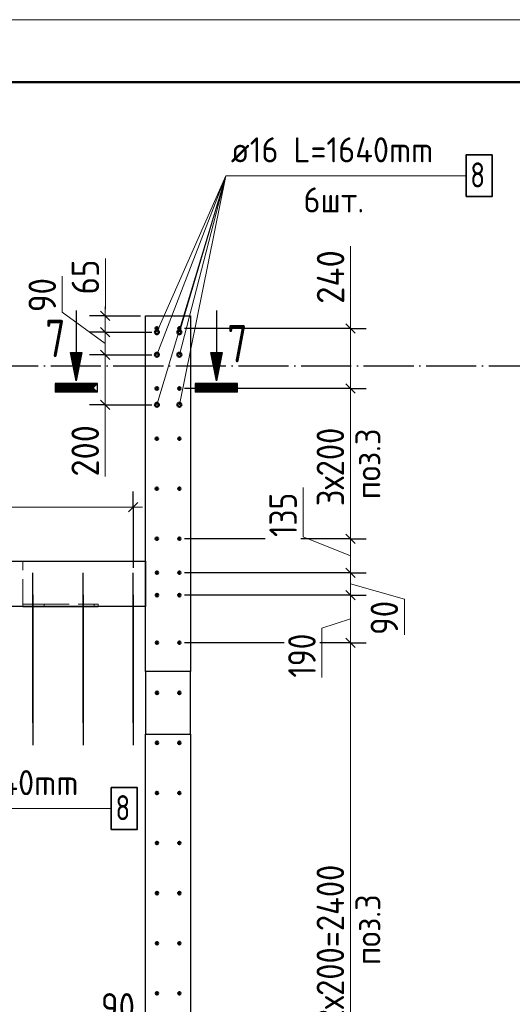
# Model space of a CAD drawing. Header units: millimetres. Extents: x -49773 to 2322955, y -3321 to 58485.
# Tile 393 of 580: x 1489723 to 1493660, y 31404 to 39268. Entities that reach past the tile are written whole.
import ezdxf

# ---------------------------------------------------------------- set-up
doc = ezdxf.new("R2010")
doc.units = ezdxf.units.MM
for name, pattern in [('______11', [500, 400, -50, 0, -50]), ('______2', [270, 200, -70]), ('______5', [1100, 800, -100, 100, -100])]:
    doc.linetypes.add(name, pattern=pattern)
for name, color, linetype, lineweight in [('Standard', 7, 'Continuous', 25), ('Арм.стержн. вертикальными 1', 22, 'Continuous', 35), ('Размерная линия_ общее', 7, 'Continuous', 13), ('Стена_ общее', 7, 'Continuous', 35), ('Стена_ Сборный элемент', 7, 'Continuous', 35)]:
    doc.layers.add(name, color=color, linetype=linetype, lineweight=lineweight)
doc.layers.add('Арм.стержн. вертикальными 2', color=7, linetype='Continuous', lineweight=35, true_color=0x006e00)
doc.layers.add('Осевая линия_ общее', color=7, linetype='______5', lineweight=13, true_color=0xa0a0a0)
doc.styles.add('ISOCPEUR', font='txt')

msp = doc.modelspace()

# ---------------------------------------------------------------- linework, layer by layer
at = {"layer": 'Standard', "color": 7, "linetype": 'Continuous', "lineweight": -3, "transparency": 33554687}
for p, q in [((1490175.2, 36946.1), (1490175.2, 36608.6)), ((1491295.2, 36946.1), (1491295.2, 36608.6)), ((1490217.5, 36606.4), (1490132.9, 36606.4)), ((1490132.9, 36606.4), (1490175.2, 36395.1)), ((1490214.8, 36604.1), (1490135.6, 36604.1)), ((1490135.6, 36604.1), (1490175.2, 36406.6)), ((1490211.8, 36601.9), (1490138.5, 36601.9)), ((1490138.5, 36601.9), (1490175.2, 36418.1)), ((1490209.1, 36599.6), (1490141.2, 36599.6)), ((1490141.2, 36599.6), (1490175.2, 36429.5)), ((1490206.4, 36597.4), (1490143.9, 36597.4)), ((1490143.9, 36597.4), (1490175.2, 36441)), ((1490203.7, 36595.1), (1490146.6, 36595.1)), ((1490146.6, 36595.1), (1490175.2, 36452.5)), ((1490201, 36592.9), (1490149.3, 36592.9)), ((1490149.3, 36592.9), (1490175.2, 36464)), ((1490198.1, 36590.6), (1490152.2, 36590.6)), ((1490152.2, 36590.6), (1490175.2, 36475.4)), ((1490195.4, 36588.4), (1490154.9, 36588.4)), ((1490154.9, 36588.4), (1490175.2, 36486.9)), ((1490192.7, 36586.1), (1490157.6, 36586.1)), ((1490157.6, 36586.1), (1490175.2, 36498.4)), ((1490190, 36583.9), (1490160.3, 36583.9)), ((1490160.3, 36583.9), (1490175.2, 36509.9)), ((1490187.3, 36581.6), (1490163, 36581.6)), ((1490163, 36581.6), (1490175.2, 36521.3)), ((1490184.4, 36579.4), (1490165.9, 36579.4)), ((1490165.9, 36579.4), (1490175.2, 36532.8)), ((1490181.7, 36577.1), (1490168.6, 36577.1)), ((1490168.6, 36577.1), (1490175.2, 36544.3)), ((1490179, 36574.9), (1490171.3, 36574.9)), ((1490171.3, 36574.9), (1490175.2, 36555.8)), ((1490176.3, 36572.6), (1490174, 36572.6)), ((1490174, 36572.6), (1490175.2, 36567.2)), ((1490175.2, 36395.1), (1490217.5, 36606.4)), ((1490175.2, 36406.6), (1490214.8, 36604.1)), ((1490175.2, 36418.1), (1490211.8, 36601.9)), ((1490175.2, 36429.5), (1490209.1, 36599.6)), ((1490175.2, 36441), (1490206.4, 36597.4)), ((1490175.2, 36452.5), (1490203.7, 36595.1)), ((1490175.2, 36464), (1490201, 36592.9)), ((1490175.2, 36475.4), (1490198.1, 36590.6)), ((1490175.2, 36486.9), (1490195.4, 36588.4)), ((1490175.2, 36498.4), (1490192.7, 36586.1)), ((1490175.2, 36509.9), (1490190, 36583.9)), ((1490175.2, 36521.3), (1490187.3, 36581.6)), ((1490175.2, 36532.8), (1490184.4, 36579.4)), ((1490175.2, 36544.3), (1490181.7, 36577.1)), ((1490175.2, 36555.8), (1490179, 36574.9)), ((1490175.2, 36567.2), (1490176.3, 36572.6)), ((1491337.5, 36606.4), (1491252.9, 36606.4)), ((1491252.9, 36606.4), (1491295.2, 36395.1)), ((1491334.8, 36604.1), (1491255.6, 36604.1)), ((1491255.6, 36604.1), (1491295.2, 36406.6)), ((1491331.8, 36601.9), (1491258.5, 36601.9)), ((1491258.5, 36601.9), (1491295.2, 36418.1)), ((1491329.1, 36599.6), (1491261.2, 36599.6)), ((1491261.2, 36599.6), (1491295.2, 36429.5)), ((1491326.4, 36597.4), (1491263.9, 36597.4)), ((1491263.9, 36597.4), (1491295.2, 36441)), ((1491323.7, 36595.1), (1491266.6, 36595.1)), ((1491266.6, 36595.1), (1491295.2, 36452.5)), ((1491321, 36592.9), (1491269.3, 36592.9)), ((1491269.3, 36592.9), (1491295.2, 36464)), ((1491318.1, 36590.6), (1491272.2, 36590.6)), ((1491272.2, 36590.6), (1491295.2, 36475.4)), ((1491315.4, 36588.4), (1491274.9, 36588.4)), ((1491274.9, 36588.4), (1491295.2, 36486.9)), ((1491312.7, 36586.1), (1491277.6, 36586.1)), ((1491277.6, 36586.1), (1491295.2, 36498.4)), ((1491310, 36583.9), (1491280.3, 36583.9)), ((1491280.3, 36583.9), (1491295.2, 36509.9)), ((1491307.3, 36581.6), (1491283, 36581.6)), ((1491283, 36581.6), (1491295.2, 36521.3)), ((1491304.4, 36579.4), (1491285.9, 36579.4)), ((1491285.9, 36579.4), (1491295.2, 36532.8)), ((1491301.7, 36577.1), (1491288.6, 36577.1)), ((1491288.6, 36577.1), (1491295.2, 36544.3)), ((1491299, 36574.9), (1491291.3, 36574.9)), ((1491291.3, 36574.9), (1491295.2, 36555.8)), ((1491296.3, 36572.6), (1491294, 36572.6)), ((1491294, 36572.6), (1491295.2, 36567.2)), ((1491295.2, 36395.1), (1491337.5, 36606.4)), ((1491295.2, 36406.6), (1491334.8, 36604.1)), ((1491295.2, 36418.1), (1491331.8, 36601.9)), ((1491295.2, 36429.5), (1491329.1, 36599.6)), ((1491295.2, 36441), (1491326.4, 36597.4)), ((1491295.2, 36452.5), (1491323.7, 36595.1)), ((1491295.2, 36464), (1491321, 36592.9)), ((1491295.2, 36475.4), (1491318.1, 36590.6)), ((1491295.2, 36486.9), (1491315.4, 36588.4)), ((1491295.2, 36498.4), (1491312.7, 36586.1)), ((1491295.2, 36509.9), (1491310, 36583.9)), ((1491295.2, 36521.3), (1491307.3, 36581.6)), ((1491295.2, 36532.8), (1491304.4, 36579.4)), ((1491295.2, 36544.3), (1491301.7, 36577.1)), ((1491295.2, 36555.8), (1491299, 36574.9)), ((1491295.2, 36567.2), (1491296.3, 36572.6)), ((1490008.7, 36295.9), (1490008.7, 36358.9)), ((1490008.7, 36358.9), (1490341.7, 36358.9)), ((1490010.9, 36298.1), (1490010.9, 36356.6)), ((1490010.9, 36356.6), (1490339.4, 36356.6)), ((1490013.2, 36300.4), (1490013.2, 36354.4)), ((1490013.2, 36354.4), (1490337.2, 36354.4)), ((1490015.4, 36302.6), (1490015.4, 36352.1)), ((1490015.4, 36352.1), (1490334.9, 36352.1)), ((1490017.7, 36304.9), (1490017.7, 36349.9)), ((1490017.7, 36349.9), (1490332.7, 36349.9)), ((1490019.9, 36307.1), (1490019.9, 36347.6)), ((1490019.9, 36347.6), (1490330.4, 36347.6)), ((1490022.2, 36309.4), (1490022.2, 36345.4)), ((1490022.2, 36345.4), (1490328.2, 36345.4)), ((1490024.4, 36311.6), (1490024.4, 36343.1)), ((1490024.4, 36343.1), (1490325.9, 36343.1)), ((1490026.7, 36313.9), (1490026.7, 36340.9)), ((1490026.7, 36340.9), (1490323.7, 36340.9)), ((1490028.9, 36316.1), (1490028.9, 36338.6)), ((1490028.9, 36338.6), (1490321.4, 36338.6)), ((1490031.2, 36318.4), (1490031.2, 36336.4)), ((1490031.2, 36336.4), (1490319.2, 36336.4)), ((1490033.4, 36320.6), (1490033.4, 36334.1)), ((1490033.4, 36334.1), (1490316.9, 36334.1)), ((1490035.7, 36322.9), (1490035.7, 36331.9)), ((1490035.7, 36331.9), (1490314.7, 36331.9)), ((1490037.9, 36325.1), (1490037.9, 36329.6)), ((1490037.9, 36329.6), (1490312.4, 36329.6)), ((1490307.9, 36329.6), (1490042.4, 36329.6)), ((1490305.7, 36331.9), (1490044.7, 36331.9)), ((1490303.4, 36334.1), (1490046.9, 36334.1)), ((1490301.2, 36336.4), (1490049.2, 36336.4)), ((1490298.9, 36338.6), (1490051.4, 36338.6)), ((1491128.7, 36295.9), (1491128.7, 36358.9)), ((1491128.7, 36358.9), (1491461.7, 36358.9)), ((1491130.9, 36298.1), (1491130.9, 36356.6)), ((1491130.9, 36356.6), (1491459.4, 36356.6)), ((1491133.2, 36300.4), (1491133.2, 36354.4)), ((1491133.2, 36354.4), (1491457.2, 36354.4)), ((1491135.4, 36302.6), (1491135.4, 36352.1)), ((1491135.4, 36352.1), (1491454.9, 36352.1)), ((1491137.7, 36304.9), (1491137.7, 36349.9)), ((1491137.7, 36349.9), (1491452.7, 36349.9)), ((1491139.9, 36307.1), (1491139.9, 36347.6)), ((1491139.9, 36347.6), (1491450.4, 36347.6)), ((1491142.2, 36309.4), (1491142.2, 36345.4)), ((1491142.2, 36345.4), (1491448.2, 36345.4)), ((1491144.4, 36311.6), (1491144.4, 36343.1)), ((1491144.4, 36343.1), (1491445.9, 36343.1)), ((1491146.7, 36313.9), (1491146.7, 36340.9)), ((1491146.7, 36340.9), (1491443.7, 36340.9)), ((1491148.9, 36316.1), (1491148.9, 36338.6)), ((1491148.9, 36338.6), (1491441.4, 36338.6)), ((1491151.2, 36318.4), (1491151.2, 36336.4)), ((1491151.2, 36336.4), (1491439.2, 36336.4)), ((1491153.4, 36320.6), (1491153.4, 36334.1)), ((1491153.4, 36334.1), (1491436.9, 36334.1)), ((1491155.7, 36322.9), (1491155.7, 36331.9)), ((1491155.7, 36331.9), (1491434.7, 36331.9)), ((1491157.9, 36325.1), (1491157.9, 36329.6)), ((1491157.9, 36329.6), (1491432.4, 36329.6)), ((1491427.9, 36329.6), (1491162.4, 36329.6)), ((1491425.7, 36331.9), (1491164.7, 36331.9)), ((1491423.4, 36334.1), (1491166.9, 36334.1)), ((1491421.2, 36336.4), (1491169.2, 36336.4)), ((1491418.9, 36338.6), (1491171.4, 36338.6)), ((1491432.4, 36329.6), (1491432.4, 36325.1)), ((1491434.7, 36331.9), (1491434.7, 36322.9)), ((1491436.9, 36334.1), (1491436.9, 36320.6)), ((1491439.2, 36336.4), (1491439.2, 36318.4)), ((1491441.4, 36338.6), (1491441.4, 36316.1)), ((1491443.7, 36340.9), (1491443.7, 36313.9)), ((1491445.9, 36343.1), (1491445.9, 36311.6)), ((1491448.2, 36345.4), (1491448.2, 36309.4)), ((1491450.4, 36347.6), (1491450.4, 36307.1)), ((1491452.7, 36349.9), (1491452.7, 36304.9)), ((1491454.9, 36352.1), (1491454.9, 36302.6)), ((1491457.2, 36354.4), (1491457.2, 36300.4)), ((1491459.4, 36356.6), (1491459.4, 36298.1)), ((1491461.7, 36358.9), (1491461.7, 36295.9)), ((1490343.9, 36293.6), (1490006.4, 36293.6)), ((1490341.7, 36295.9), (1490008.7, 36295.9)), ((1490339.4, 36298.1), (1490010.9, 36298.1)), ((1490337.2, 36300.4), (1490013.2, 36300.4)), ((1490334.9, 36302.6), (1490015.4, 36302.6)), ((1490332.7, 36304.9), (1490017.7, 36304.9)), ((1490330.4, 36307.1), (1490019.9, 36307.1)), ((1490328.2, 36309.4), (1490022.2, 36309.4)), ((1490325.9, 36311.6), (1490024.4, 36311.6)), ((1490323.7, 36313.9), (1490026.7, 36313.9)), ((1490321.4, 36316.1), (1490028.9, 36316.1)), ((1490319.2, 36318.4), (1490031.2, 36318.4)), ((1490316.9, 36320.6), (1490033.4, 36320.6)), ((1490314.7, 36322.9), (1490035.7, 36322.9)), ((1490312.4, 36325.1), (1490037.9, 36325.1)), ((1490310.2, 36327.4), (1490040.2, 36327.4)), ((1490040.2, 36327.4), (1490310.2, 36327.4)), ((1490042.4, 36325.1), (1490307.9, 36325.1)), ((1490044.7, 36322.9), (1490305.7, 36322.9)), ((1490046.9, 36320.6), (1490303.4, 36320.6)), ((1490049.2, 36318.4), (1490301.2, 36318.4)), ((1490051.4, 36316.1), (1490298.9, 36316.1)), ((1491463.9, 36293.6), (1491126.4, 36293.6)), ((1491461.7, 36295.9), (1491128.7, 36295.9)), ((1491459.4, 36298.1), (1491130.9, 36298.1)), ((1491457.2, 36300.4), (1491133.2, 36300.4)), ((1491454.9, 36302.6), (1491135.4, 36302.6)), ((1491452.7, 36304.9), (1491137.7, 36304.9)), ((1491450.4, 36307.1), (1491139.9, 36307.1)), ((1491448.2, 36309.4), (1491142.2, 36309.4)), ((1491445.9, 36311.6), (1491144.4, 36311.6)), ((1491443.7, 36313.9), (1491146.7, 36313.9)), ((1491441.4, 36316.1), (1491148.9, 36316.1)), ((1491439.2, 36318.4), (1491151.2, 36318.4)), ((1491436.9, 36320.6), (1491153.4, 36320.6)), ((1491434.7, 36322.9), (1491155.7, 36322.9)), ((1491432.4, 36325.1), (1491157.9, 36325.1)), ((1491430.2, 36327.4), (1491160.2, 36327.4)), ((1491160.2, 36327.4), (1491430.2, 36327.4)), ((1491162.4, 36325.1), (1491427.9, 36325.1)), ((1491164.7, 36322.9), (1491425.7, 36322.9)), ((1491166.9, 36320.6), (1491423.4, 36320.6)), ((1491169.2, 36318.4), (1491421.2, 36318.4)), ((1491171.4, 36316.1), (1491418.9, 36316.1)), ((1491430.2, 36327.4), (1491430.2, 36327.4))]:
    msp.add_line(p, q, dxfattribs=at)
at = {"layer": 'Standard', "color": 7, "linetype": 'Continuous', "lineweight": 13, "transparency": 33554687}
msp.add_lwpolyline([(1450162.1, -2732.2), (1509562.1, -2732.2), (1509562.1, 39267.8), (1450162.1, 39267.8), (1450162.1, -2732.2)], close=True, dxfattribs=at)
at = {"layer": 'Standard', "color": 7, "linetype": 'Continuous', "lineweight": 50, "transparency": 33554687}
msp.add_lwpolyline([(1452162.1, 38767.8), (1509062.1, 38767.8), (1509062.1, -2232.2), (1452162.1, -2232.2), (1452162.1, 38767.8)], close=True, dxfattribs=at)
at = {"layer": 'Standard', "color": 7, "linetype": 'Continuous', "lineweight": -3, "transparency": 33554687}
for points in [[(1490175.2, 36608.6), (1490220.2, 36608.6), (1490175.2, 36383.6), (1490130.2, 36608.6), (1490175.2, 36608.6)], [(1491295.2, 36608.6), (1491340.2, 36608.6), (1491295.2, 36383.6), (1491250.2, 36608.6), (1491295.2, 36608.6)], [(1490343.9, 36293.6), (1490343.9, 36361.1), (1490006.4, 36361.1), (1490006.4, 36293.6)], [(1491463.9, 36293.6), (1491463.9, 36361.1), (1491126.4, 36361.1), (1491126.4, 36293.6)]]:
    msp.add_lwpolyline(points, dxfattribs=at)
at = {"layer": 'Арм.стержн. вертикальными 1', "color": 4, "linetype": 'Continuous', "lineweight": 25, "transparency": 33554687}
for p, q in [((1489829.5, 33651.3), (1489829.5, 34851.3)), ((1490229.5, 33651.3), (1490229.5, 34851.3)), ((1490629.5, 33651.3), (1490629.5, 34851.3)), ((1489829.5, 34673.3), (1489829.5, 33473.3)), ((1490229.5, 34673.3), (1490229.5, 33473.3)), ((1490629.5, 34673.3), (1490629.5, 33473.3))]:
    msp.add_line(p, q, dxfattribs=at)
at = {"layer": 'Арм.стержн. вертикальными 1', "color": 4, "linetype": 'Continuous', "lineweight": 50, "transparency": 33554687}
for centre in [(1490819.5, 36802.3), (1490999.5, 36802.3), (1490819.5, 36322.3), (1490999.5, 36322.3), (1490819.5, 35922.3), (1490999.5, 35922.3), (1490819.5, 35522.3), (1490999.5, 35522.3), (1490819.5, 35122.3), (1490999.5, 35122.3), (1490820.5, 34851.3), (1490999.5, 34851.3), (1490820.5, 34672.3), (1490999.5, 34672.3), (1490820.5, 34292.3), (1490999.5, 34292.3), (1490820.5, 33892.3), (1490999.5, 33892.3), (1490820.5, 33492.3), (1490999.5, 33492.3), (1490820.5, 33092.3), (1490999.5, 33092.3), (1490820.5, 32692.3), (1490999.5, 32692.3), (1490820.5, 32292.3), (1490999.5, 32292.3), (1490820.5, 31892.3), (1490999.5, 31892.3), (1490820.5, 31492.3), (1490999.5, 31492.3)]:
    msp.add_circle(centre, 10, dxfattribs=at)
at = {"layer": 'Арм.стержн. вертикальными 2', "color": 7, "linetype": 'Continuous', "lineweight": 13, "transparency": 33554687}
for p, q in [((1491371, 38021.5), (1490819.5, 36772.3)), ((1491371, 38021.5), (1490819.5, 36592.3)), ((1491371, 38021.5), (1490819.5, 36192.3)), ((1491371, 38021.5), (1490999.5, 36192.3)), ((1491371, 38021.5), (1490999.5, 36772.3)), ((1491371, 38021.5), (1490999.5, 36592.3)), ((1491371, 38021.5), (1493291, 38021.5)), ((1488535.4, 32968.1), (1490455.4, 32968.1))]:
    msp.add_line(p, q, dxfattribs=at)
at = {"layer": 'Арм.стержн. вертикальными 2', "color": 7, "linetype": 'Continuous', "lineweight": 35, "transparency": 33554687}
for points in [[(1493291, 37854.9), (1493497.7, 37854.9), (1493497.7, 38188.2), (1493291, 38188.2), (1493291, 37854.9)], [(1490455.4, 32801.5), (1490662.1, 32801.5), (1490662.1, 33134.8), (1490455.4, 33134.8), (1490455.4, 32801.5)]]:
    msp.add_lwpolyline(points, dxfattribs=at)
at = {"layer": 'Арм.стержн. вертикальными 2', "color": 5, "linetype": 'Continuous', "lineweight": 50, "true_color": 0x1c1cff, "transparency": 33554687}
for centre in [(1490819.5, 36772.3), (1490999.5, 36772.3), (1490819.5, 36592.3), (1490999.5, 36592.3), (1490819.5, 36192.3), (1490999.5, 36192.3)]:
    msp.add_circle(centre, 16, dxfattribs=at)
at = {"layer": 'Осевая линия_ общее', "color": 253, "linetype": '______11', "lineweight": -3, "true_color": 0xa0a0a0, "transparency": 33554687}
msp.add_line((1480469.5, 36502.3), (1499232.5, 36502.3), dxfattribs=at)
at = {"layer": 'Размерная линия_ общее', "color": 7, "linetype": 'Continuous', "lineweight": 13, "transparency": 33554687}
for p, q in [((1492367.5, 36998.2), (1492367.5, 37460.2)), ((1490408.1, 37073.8), (1490408.1, 37359.8)), ((1490063.6, 36932.4), (1490063.6, 37218.4)), ((1490407.2, 36837.3), (1490408.1, 37073.8)), ((1490407.2, 36902.3), (1490407.2, 36977.3)), ((1492366, 36562.3), (1492367.5, 36998.2)), ((1490407.2, 36682.3), (1490063.6, 36932.4)), ((1490407.2, 36772.3), (1490407.2, 36902.3)), ((1492366, 36802.3), (1492366, 36877.3)), ((1492366, 36322.3), (1492366, 36802.3)), ((1490407.2, 36592.3), (1490407.2, 36772.3)), ((1490407.2, 36192.3), (1490407.2, 36592.3)), ((1490407.2, 36392.3), (1490406.9, 36059)), ((1492366, 35122.3), (1492366, 36322.3)), ((1490407.2, 36192.3), (1490407.2, 36117.3)), ((1490406.9, 36059), (1490406.9, 35619)), ((1491988.1, 35136.9), (1491988.1, 35532.9)), ((1487429.5, 35375.7), (1490629.5, 35375.7)), ((1490629.5, 35375.7), (1490704.5, 35375.7)), ((1492366, 34986.8), (1491988.1, 35136.9)), ((1492366, 34851.3), (1492366, 35122.3)), ((1492366, 34672.2), (1492366, 34851.3)), ((1492366, 34761.7), (1492797.4, 34640.2)), ((1492366, 34292.3), (1492366, 34672.2)), ((1492797.4, 34640.2), (1492797.4, 34354.3)), ((1492366, 34482.2), (1492138.7, 34409.6)), ((1492138.7, 34409.6), (1492138.7, 34013.6)), ((1492366, 29492.3), (1492366, 34292.3))]:
    msp.add_line(p, q, dxfattribs=at)
at = {"layer": 'Размерная линия_ общее', "color": 253, "linetype": 'Continuous', "lineweight": -3, "true_color": 0xa0a0a0, "transparency": 33554687}
for p, q in [((1490407.2, 36902.3), (1490282.2, 36902.3)), ((1490407.2, 36902.3), (1490532.2, 36902.3)), ((1490407.2, 36902.3), (1490689.5, 36902.3)), ((1492366, 36802.3), (1492241, 36802.3)), ((1492366, 36802.3), (1492491, 36802.3)), ((1490407.2, 36772.3), (1490282.2, 36772.3)), ((1490407.2, 36772.3), (1490532.2, 36772.3)), ((1490407.2, 36772.3), (1490779.5, 36772.3)), ((1490407.2, 36592.3), (1490282.2, 36592.3)), ((1490407.2, 36592.3), (1490532.2, 36592.3)), ((1490407.2, 36592.3), (1490779.5, 36592.3)), ((1492366, 36322.3), (1492241, 36322.3)), ((1492366, 36322.3), (1492491, 36322.3)), ((1490407.2, 36192.3), (1490282.2, 36192.3)), ((1490407.2, 36192.3), (1490532.2, 36192.3)), ((1490407.2, 36192.3), (1490779.5, 36192.3)), ((1490629.5, 35375.7), (1490629.5, 35500.7)), ((1490629.5, 35375.7), (1490629.5, 35250.7)), ((1490629.5, 35375.7), (1490629.5, 34891.4)), ((1491685.1, 35122.3), (1491039.5, 35122.3)), ((1492366, 35122.3), (1492241, 35122.3)), ((1492366, 35122.3), (1492491, 35122.3)), ((1492366, 34851.3), (1492241, 34851.3)), ((1492366, 34851.3), (1492491, 34851.3)), ((1492366, 34672.2), (1492241, 34672.2)), ((1492366, 34672.2), (1492491, 34672.2)), ((1491835.7, 34292.3), (1491039.5, 34292.3)), ((1492366, 34292.3), (1492241, 34292.3)), ((1492366, 34292.3), (1492491, 34292.3))]:
    msp.add_line(p, q, dxfattribs=at)
at = {"layer": 'Размерная линия_ общее', "color": 7, "linetype": 'Continuous', "lineweight": 25, "transparency": 33554687}
for p, q in [((1490444.7, 36864.8), (1490369.7, 36939.8)), ((1490444.7, 36734.8), (1490369.7, 36809.8)), ((1492403.5, 36764.8), (1492328.5, 36839.8)), ((1490444.7, 36554.8), (1490369.7, 36629.8)), ((1492403.5, 36284.8), (1492328.5, 36359.8)), ((1490444.7, 36154.8), (1490369.7, 36229.8)), ((1490592, 35338.2), (1490667, 35413.2)), ((1492403.5, 35084.8), (1492328.5, 35159.8)), ((1492403.5, 34813.8), (1492328.5, 34888.8)), ((1492403.5, 34634.7), (1492328.5, 34709.7)), ((1492403.5, 34254.8), (1492328.5, 34329.8))]:
    msp.add_line(p, q, dxfattribs=at)
at = {"layer": 'Размерная линия_ общее', "color": 253, "linetype": 'Continuous', "lineweight": -3, "true_color": 0xa0a0a0, "transparency": 33554687}
for points in [[(1492366, 36802.3), (1492350.5, 36802.3), (1492350.5, 36802.3), (1491039.5, 36802.3)], [(1492366, 36322.3), (1492350.4, 36322.3), (1492350.4, 36322.3), (1491039.5, 36322.3)], [(1492366, 35122.3), (1492350.3, 35122.3), (1492350.3, 35122.3), (1492349, 35122.3), (1492349, 35122.3), (1491971.1, 35122.3)], [(1492366, 34851.3), (1492350.3, 34851.3), (1492350.3, 34851.3), (1492349, 34851.3), (1492349, 34851.3), (1491980.7, 34851.3), (1491980.7, 34851.3), (1491039.5, 34851.3)], [(1492366, 34672.2), (1492350.2, 34672.2), (1492350.2, 34672.2), (1492349, 34672.2), (1492349, 34672.2), (1491987.6, 34672.2), (1491987.6, 34672.2), (1491039.5, 34672.2)], [(1492366, 34292.3), (1492350.2, 34292.3), (1492350.2, 34292.3), (1492349, 34292.3), (1492349, 34292.3), (1492121.7, 34292.3)]]:
    msp.add_lwpolyline(points, dxfattribs=at)
at = {"layer": 'Стена_ общее', "color": 7, "linetype": 'Continuous', "lineweight": 25, "transparency": 33554687}
for p, q in [((1490729.5, 34942.3), (1490729.5, 36902.3)), ((1490729.5, 36902.3), (1491089.5, 36902.3)), ((1491089.5, 36902.3), (1491089.5, 34062.3)), ((1487229.5, 34942.3), (1490729.5, 34942.3)), ((1490729.5, 34582.3), (1490729.5, 34942.3)), ((1490729.5, 34942.3), (1490729.5, 34582.3)), ((1490729.5, 34582.3), (1487229.5, 34582.3)), ((1490729.5, 34062.3), (1490729.5, 34582.3)), ((1490729.5, 34062.3), (1490729.5, 33562.3)), ((1491089.5, 34062.3), (1490729.5, 34062.3)), ((1491089.5, 33562.3), (1491089.5, 34062.3)), ((1490729.5, 29262.3), (1490729.5, 33562.3)), ((1490729.5, 33562.3), (1491089.5, 33562.3)), ((1491089.5, 33562.3), (1491089.5, 25702.3))]:
    msp.add_line(p, q, dxfattribs=at)
at = {"layer": 'Стена_ общее', "color": 253, "linetype": '______2', "lineweight": 18, "true_color": 0xababab, "transparency": 33554687}
msp.add_line((1489749.5, 34600.3), (1489749.5, 34942.3), dxfattribs=at)
at = {"layer": 'Стена_ Сборный элемент', "color": 253, "linetype": '______2', "lineweight": 18, "true_color": 0xababab, "transparency": 33554687}
for p, q in [((1489749.5, 34582.3), (1489749.5, 34600.3)), ((1489749.5, 34600.3), (1489919.5, 34600.3)), ((1489919.5, 34582.3), (1489919.5, 34600.3)), ((1489919.5, 34600.3), (1490319.5, 34600.3)), ((1490319.5, 34582.3), (1490319.5, 34600.3)), ((1490319.5, 34600.3), (1490349.5, 34600.3)), ((1490349.5, 34582.3), (1490349.5, 34600.3))]:
    msp.add_line(p, q, dxfattribs=at)
at = {"layer": 'Стена_ Сборный элемент', "color": 7, "linetype": 'Continuous', "lineweight": 25, "transparency": 33554687}
for p, q in [((1489749.5, 34580.3), (1489749.5, 34582.3)), ((1489749.5, 34580.3), (1489919.5, 34580.3)), ((1489919.5, 34580.3), (1489919.5, 34582.3)), ((1489919.5, 34580.3), (1490319.5, 34580.3)), ((1490319.5, 34580.3), (1490319.5, 34582.3)), ((1490319.5, 34580.3), (1490349.5, 34580.3)), ((1490349.5, 34580.3), (1490349.5, 34582.3))]:
    msp.add_line(p, q, dxfattribs=at)

# ---------------------------------------------------------------- texts
at = {"layer": 'Standard', "color": 7, "linetype": 'Continuous', "lineweight": 25, "transparency": 33554687, "char_height": 300, "width": 326.407, "attachment_point": 7, "style": 'ISOCPEUR'}
for insert in [(1489926.9, 36572.4), (1491380.9, 36530.8)]:
    msp.add_mtext('{\\W0.7800;7}', dxfattribs=dict(at, insert=insert))
at = {"layer": 'Standard', "color": 7, "linetype": 'Continuous', "lineweight": 18, "transparency": 33554687, "char_height": 200, "width": 703.231, "attachment_point": 7, "rotation": 90, "style": 'ISOCPEUR'}
for insert in [(1492605.9, 35437.7), (1492605.9, 31717.7)]:
    msp.add_mtext('\\W0.94;поз.3', dxfattribs=dict(at, insert=insert))
at = {"layer": 'Арм.стержн. вертикальными 2', "color": 7, "linetype": 'Continuous', "lineweight": 25, "transparency": 33554687, "char_height": 200, "attachment_point": 7, "style": 'ISOCPEUR'}
for s, insert, width in [('\\W0.94;ø16 L=1640mm ', (1491411, 38128.2), 1933.174), ('\\W0.78;8', (1493324.3, 37928.2), 217.611), ('\\W0.94;6шт. ', (1491991, 37728.2), 774.193), ('\\W0.94;ø16 L=1640mm ', (1488575.4, 33074.8), 1933.181), ('\\W0.78;8', (1490488.8, 32874.8), 217.62)]:
    msp.add_mtext(s, dxfattribs=dict(at, insert=insert, width=width))
at = {"layer": 'Размерная линия_ общее', "color": 7, "linetype": 'Continuous', "lineweight": 25, "transparency": 33554687, "char_height": 220, "attachment_point": 7, "rotation": 90, "style": 'ISOCPEUR'}
for s, insert, width in [('\\W0.92;240', (1492317.5, 36998.2), 584.438), ('\\W0.87;65', (1490358.1, 37073.8), 403.932), ('\\W0.87;90', (1490013.6, 36932.4), 403.94), ('\\W0.91;200', (1490356.9, 35619), 561.981), ('\\W0.86;3х200', (1492316, 35382.3), 793.971), ('\\W0.83;135', (1491938.1, 35136.9), 508.571), ('\\W0.87;90', (1492747.4, 34354.3), 403.932), ('\\W0.83;190', (1492088.7, 34013.6), 508.571), ('\\W0.86;12х200=2400', (1492316, 31142.3), 1613.853)]:
    msp.add_mtext(s, dxfattribs=dict(at, insert=insert, width=width))
at = {"layer": 'Размерная линия_ общее', "color": 7, "linetype": 'Continuous', "lineweight": 25, "transparency": 33554687, "insert": (1490372.6, 31273.9), "char_height": 220, "width": 403.932, "attachment_point": 7, "style": 'ISOCPEUR'}
msp.add_mtext('\\W0.87;90', dxfattribs=at)

doc.saveas('drawing.dxf')
